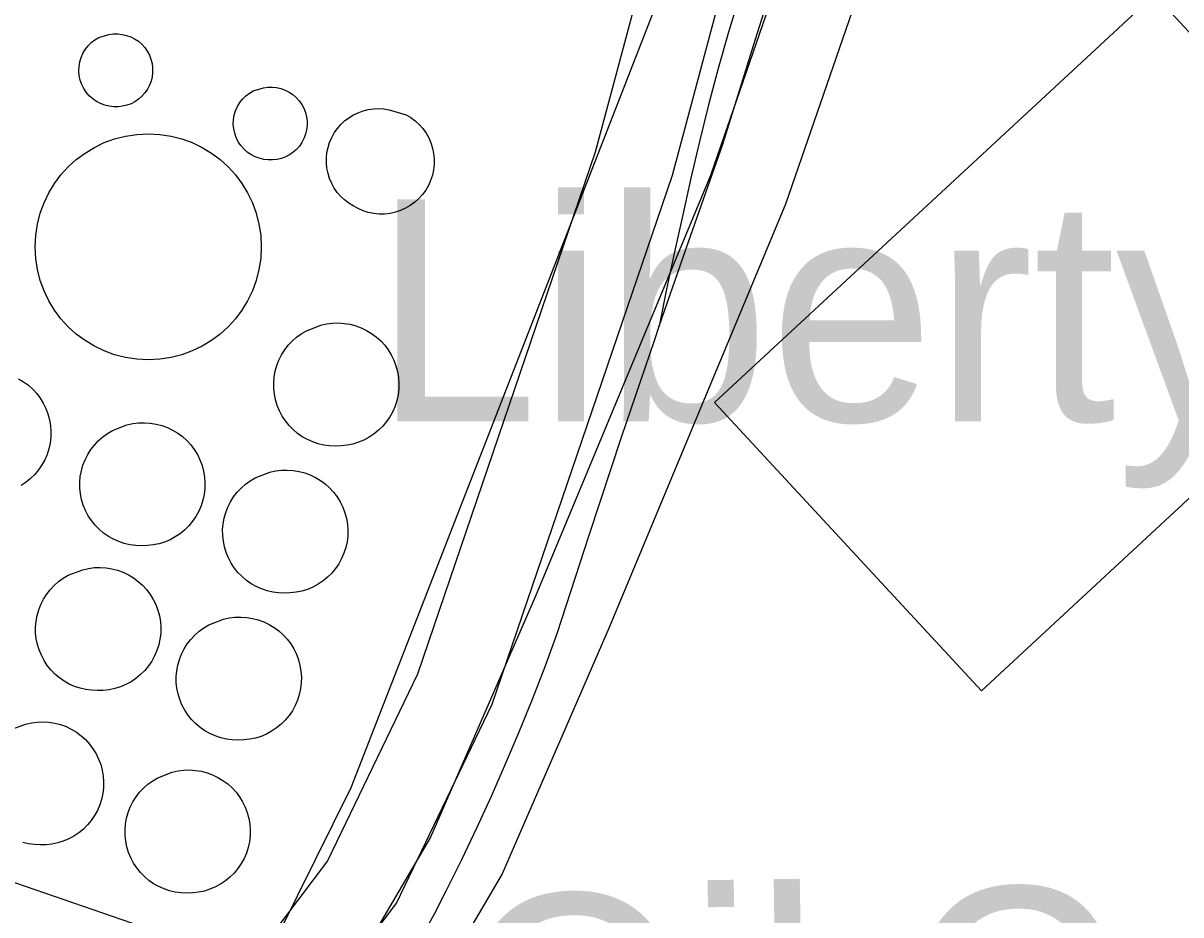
# Model space of a CAD drawing. Extents: x 3625074 to 3663148, y 511451 to 537151.
# Drawn here: x 3641708.3 to 3642140.9, y 517789.2 to 518122.5 of the extents above; entities that cross this region are included whole.
import ezdxf

# ---------------------------------------------------------------- set-up
doc = ezdxf.new("R2010")
doc.units = 0
for name, color, linetype in [('V-BLDG-IDEN', 7, 'Continuous'), ('V-BLDG-OTLN', 7, 'Continuous'), ('V-DOMW-TANK', 7, 'Continuous'), ('V-RAIL-TRAK', 7, 'Continuous'), ('V-ROAD-CNTR', 7, 'Continuous'), ('V-SITE-OTLN', 7, 'Continuous')]:
    doc.layers.add(name, color=color, linetype=linetype)

msp = doc.modelspace()

# ---------------------------------------------------------------- linework, layer by layer
at = {"layer": 'V-BLDG-OTLN'}
msp.add_lwpolyline([(3641966.59, 517980.71), (3642131.06, 518133.14), (3642230.89, 518025.43), (3642066.43, 517872.99)], close=True, dxfattribs=at)
at = {"layer": 'V-DOMW-TANK'}
for points in [[(3641740.3, 518118.19), (3641741.95, 518118.42), (3641743.61, 518118.45), (3641745.26, 518118.28), (3641746.88, 518117.91), (3641748.44, 518117.34), (3641749.93, 518116.59), (3641751.31, 518115.67), (3641752.56, 518114.58), (3641753.68, 518113.35), (3641754.64, 518111.99), (3641755.42, 518110.53), (3641756.02, 518108.98), (3641756.43, 518107.37), (3641756.65, 518105.72), (3641756.65, 518104.06), (3641756.46, 518102.41), (3641756.06, 518100.8), (3641755.48, 518099.24), (3641754.71, 518097.77), (3641753.77, 518096.4), (3641752.66, 518095.16), (3641751.42, 518094.06), (3641750.05, 518093.12), (3641748.57, 518092.36), (3641747.02, 518091.77), (3641745.4, 518091.39), (3641743.75, 518091.2), (3641742.09, 518091.21), (3641740.44, 518091.43), (3641738.78, 518091.82), (3641737.17, 518092.42), (3641735.66, 518093.21), (3641734.26, 518094.18), (3641732.98, 518095.32), (3641731.86, 518096.62), (3641730.91, 518098.04), (3641730.15, 518099.57), (3641729.58, 518101.18), (3641729.22, 518102.85), (3641729.07, 518104.55), (3641729.13, 518106.26), (3641729.4, 518107.95), (3641729.89, 518109.59), (3641730.57, 518111.16), (3641731.45, 518112.63), (3641732.5, 518113.98), (3641733.71, 518115.18), (3641735.06, 518116.23), (3641736.54, 518117.1)], [(3641798.04, 518098.32), (3641799.68, 518098.55), (3641801.34, 518098.58), (3641803, 518098.41), (3641804.62, 518098.04), (3641806.18, 518097.47), (3641807.66, 518096.72), (3641809.04, 518095.79), (3641810.3, 518094.71), (3641811.41, 518093.48), (3641812.37, 518092.12), (3641813.16, 518090.66), (3641813.76, 518089.11), (3641814.17, 518087.5), (3641814.38, 518085.85), (3641814.39, 518084.19), (3641814.19, 518082.54), (3641813.8, 518080.92), (3641813.21, 518079.37), (3641812.45, 518077.9), (3641811.5, 518076.53), (3641810.4, 518075.29), (3641809.15, 518074.19), (3641807.78, 518073.25), (3641806.31, 518072.48), (3641804.75, 518071.9), (3641803.13, 518071.51), (3641801.49, 518071.33), (3641799.82, 518071.34), (3641798.18, 518071.55), (3641796.51, 518071.95), (3641794.91, 518072.54), (3641793.39, 518073.34), (3641791.99, 518074.31), (3641790.72, 518075.45), (3641789.6, 518076.74), (3641788.65, 518078.17), (3641787.88, 518079.7), (3641787.32, 518081.31), (3641786.96, 518082.98), (3641786.8, 518084.68), (3641786.86, 518086.39), (3641787.14, 518088.08), (3641787.62, 518089.72), (3641788.31, 518091.29), (3641789.18, 518092.76), (3641790.24, 518094.1), (3641791.44, 518095.31), (3641792.8, 518096.36), (3641794.27, 518097.23)], [(3641851.44, 518088.26), (3641853.19, 518087.2), (3641854.82, 518085.98), (3641856.32, 518084.58), (3641857.67, 518083.04), (3641858.85, 518081.37), (3641859.85, 518079.59), (3641860.66, 518077.71), (3641861.27, 518075.76), (3641861.67, 518073.76), (3641861.87, 518071.72), (3641861.85, 518069.67), (3641861.63, 518067.64), (3641861.19, 518065.64), (3641860.55, 518063.7), (3641859.71, 518061.83), (3641858.69, 518060.07), (3641857.48, 518058.41), (3641856.11, 518056.89), (3641854.6, 518055.52), (3641852.94, 518054.32), (3641851.18, 518053.29), (3641849.31, 518052.45), (3641847.37, 518051.81), (3641845.37, 518051.37), (3641843.34, 518051.14), (3641841.29, 518051.13), (3641839.26, 518051.32), (3641837.25, 518051.72), (3641835.3, 518052.34), (3641833.42, 518053.14), (3641831.64, 518054.14), (3641829.96, 518055.18), (3641828.39, 518056.38), (3641826.95, 518057.73), (3641825.66, 518059.23), (3641824.53, 518060.85), (3641823.56, 518062.57), (3641822.79, 518064.39), (3641822.19, 518066.27), (3641821.79, 518068.21), (3641821.59, 518070.17), (3641821.6, 518072.14), (3641821.8, 518074.11), (3641822.2, 518076.04), (3641822.79, 518077.92), (3641823.58, 518079.74), (3641824.54, 518081.46), (3641825.68, 518083.08), (3641826.97, 518084.57), (3641828.41, 518085.92), (3641829.98, 518087.12), (3641831.66, 518088.15), (3641833.44, 518089.01), (3641835.3, 518089.68), (3641837.21, 518090.16), (3641839.17, 518090.44), (3641841.14, 518090.53), (3641843.11, 518090.41), (3641845.06, 518090.09)], [(3641819.54, 518009.57), (3641821.68, 518010.06), (3641823.86, 518010.34), (3641826.06, 518010.41), (3641828.25, 518010.27), (3641830.42, 518009.92), (3641832.55, 518009.36), (3641834.62, 518008.61), (3641836.6, 518007.66), (3641838.48, 518006.52), (3641840.25, 518005.21), (3641841.89, 518003.74), (3641843.37, 518002.12), (3641844.69, 518000.36), (3641845.85, 517998.49), (3641846.81, 517996.51), (3641847.58, 517994.46), (3641848.16, 517992.33), (3641848.52, 517990.17), (3641848.68, 517987.97), (3641848.63, 517985.78), (3641848.37, 517983.59), (3641847.9, 517981.44), (3641847.23, 517979.35), (3641846.36, 517977.33), (3641845.31, 517975.4), (3641844.07, 517973.58), (3641842.67, 517971.89), (3641841.1, 517970.34), (3641839.4, 517968.94), (3641837.58, 517967.72), (3641835.64, 517966.67), (3641833.62, 517965.82), (3641831.52, 517965.16), (3641829.37, 517964.71), (3641827.18, 517964.46), (3641824.98, 517964.42), (3641822.81, 517964.5), (3641820.65, 517964.79), (3641818.53, 517965.28), (3641816.47, 517965.97), (3641814.48, 517966.85), (3641812.58, 517967.92), (3641810.79, 517969.16), (3641809.14, 517970.57), (3641807.62, 517972.13), (3641806.25, 517973.82), (3641805.06, 517975.64), (3641804.04, 517977.57), (3641803.21, 517979.58), (3641802.58, 517981.66), (3641802.15, 517983.8), (3641801.92, 517985.96), (3641801.9, 517988.14), (3641802.09, 517990.3), (3641802.48, 517992.45), (3641803.07, 517994.54), (3641803.86, 517996.57), (3641804.84, 517998.51), (3641806, 518000.35), (3641807.33, 518002.08), (3641808.82, 518003.66), (3641810.46, 518005.1), (3641812.22, 518006.38), (3641814.09, 518007.48)], [(3641747.06, 517972.31), (3641749.2, 517972.8), (3641751.39, 517973.08), (3641753.58, 517973.15), (3641755.78, 517973.01), (3641757.95, 517972.66), (3641760.08, 517972.1), (3641762.14, 517971.35), (3641764.12, 517970.4), (3641766.01, 517969.26), (3641767.78, 517967.96), (3641769.41, 517966.48), (3641770.9, 517964.86), (3641772.22, 517963.1), (3641773.37, 517961.23), (3641774.33, 517959.26), (3641775.11, 517957.2), (3641775.68, 517955.07), (3641776.05, 517952.9), (3641776.21, 517950.71), (3641776.16, 517948.51), (3641775.9, 517946.33), (3641775.43, 517944.18), (3641774.75, 517942.09), (3641773.89, 517940.07), (3641772.83, 517938.14), (3641771.59, 517936.32), (3641770.19, 517934.63), (3641768.63, 517933.08), (3641766.93, 517931.68), (3641765.1, 517930.46), (3641763.17, 517929.41), (3641761.14, 517928.56), (3641759.04, 517927.9), (3641756.89, 517927.45), (3641754.71, 517927.2), (3641752.51, 517927.16), (3641750.33, 517927.24), (3641748.17, 517927.53), (3641746.06, 517928.02), (3641743.99, 517928.71), (3641742, 517929.59), (3641740.1, 517930.66), (3641738.31, 517931.9), (3641736.66, 517933.31), (3641735.14, 517934.87), (3641733.78, 517936.56), (3641732.58, 517938.38), (3641731.57, 517940.31), (3641730.74, 517942.32), (3641730.1, 517944.4), (3641729.67, 517946.54), (3641729.44, 517948.7), (3641729.43, 517950.88), (3641729.61, 517953.04), (3641730, 517955.19), (3641730.6, 517957.28), (3641731.39, 517959.3), (3641732.37, 517961.25), (3641733.53, 517963.09), (3641734.86, 517964.81), (3641736.35, 517966.4), (3641737.98, 517967.84), (3641739.74, 517969.12), (3641741.62, 517970.22)], [(3641800.46, 517954.62), (3641802.61, 517955.11), (3641804.79, 517955.39), (3641806.98, 517955.46), (3641809.18, 517955.32), (3641811.35, 517954.97), (3641813.48, 517954.41), (3641815.54, 517953.66), (3641817.53, 517952.71), (3641819.41, 517951.58), (3641821.18, 517950.27), (3641822.81, 517948.8), (3641824.3, 517947.17), (3641825.62, 517945.42), (3641826.77, 517943.54), (3641827.74, 517941.57), (3641828.51, 517939.51), (3641829.08, 517937.39), (3641829.45, 517935.22), (3641829.61, 517933.03), (3641829.56, 517930.83), (3641829.29, 517928.64), (3641828.83, 517926.49), (3641828.16, 517924.4), (3641827.29, 517922.38), (3641826.23, 517920.45), (3641825, 517918.64), (3641823.59, 517916.94), (3641822.03, 517915.39), (3641820.33, 517914), (3641818.5, 517912.77), (3641816.57, 517911.73), (3641814.54, 517910.87), (3641812.44, 517910.22), (3641810.29, 517909.76), (3641808.11, 517909.51), (3641805.91, 517909.48), (3641803.73, 517909.55), (3641801.58, 517909.84), (3641799.45, 517910.33), (3641797.39, 517911.02), (3641795.4, 517911.9), (3641793.5, 517912.97), (3641791.72, 517914.22), (3641790.06, 517915.62), (3641788.54, 517917.18), (3641787.18, 517918.88), (3641785.98, 517920.7), (3641784.97, 517922.62), (3641784.14, 517924.64), (3641783.5, 517926.72), (3641783.07, 517928.85), (3641782.85, 517931.02), (3641782.82, 517933.19), (3641783.01, 517935.36), (3641783.4, 517937.5), (3641784, 517939.59), (3641784.79, 517941.62), (3641785.77, 517943.56), (3641786.93, 517945.41), (3641788.26, 517947.13), (3641789.75, 517948.72), (3641791.38, 517950.15), (3641793.14, 517951.43), (3641795.02, 517952.54)], [(3641730.55, 517918.22), (3641732.69, 517918.71), (3641734.87, 517918.98), (3641737.07, 517919.05), (3641739.27, 517918.91), (3641741.44, 517918.56), (3641743.57, 517918.01), (3641745.63, 517917.26), (3641747.62, 517916.3), (3641749.5, 517915.17), (3641751.27, 517913.86), (3641752.9, 517912.39), (3641754.39, 517910.77), (3641755.71, 517909.01), (3641756.86, 517907.14), (3641757.83, 517905.16), (3641758.6, 517903.11), (3641759.17, 517900.98), (3641759.54, 517898.81), (3641759.7, 517896.62), (3641759.65, 517894.42), (3641759.39, 517892.24), (3641758.92, 517890.09), (3641758.24, 517887.99), (3641757.38, 517885.97), (3641756.32, 517884.05), (3641755.08, 517882.23), (3641753.68, 517880.54), (3641752.12, 517878.99), (3641750.42, 517877.59), (3641748.59, 517876.37), (3641746.66, 517875.32), (3641744.63, 517874.47), (3641742.53, 517873.81), (3641740.38, 517873.35), (3641738.2, 517873.11), (3641736, 517873.07), (3641733.82, 517873.15), (3641731.67, 517873.43), (3641729.54, 517873.92), (3641727.48, 517874.61), (3641725.49, 517875.5), (3641723.59, 517876.57), (3641721.81, 517877.81), (3641720.15, 517879.22), (3641718.63, 517880.78), (3641717.27, 517882.47), (3641716.07, 517884.29), (3641715.06, 517886.22), (3641714.23, 517888.23), (3641713.59, 517890.31), (3641713.16, 517892.44), (3641712.93, 517894.61), (3641712.91, 517896.79), (3641713.1, 517898.95), (3641713.49, 517901.09), (3641714.09, 517903.19), (3641714.88, 517905.21), (3641715.86, 517907.16), (3641717.02, 517909), (3641718.35, 517910.72), (3641719.84, 517912.31), (3641721.47, 517913.75), (3641723.23, 517915.02), (3641725.11, 517916.13)], [(3641783.09, 517899.69), (3641785.23, 517900.18), (3641787.42, 517900.46), (3641789.61, 517900.53), (3641791.81, 517900.39), (3641793.98, 517900.04), (3641796.11, 517899.48), (3641798.17, 517898.73), (3641800.16, 517897.78), (3641802.04, 517896.64), (3641803.81, 517895.33), (3641805.44, 517893.86), (3641806.93, 517892.24), (3641808.25, 517890.48), (3641809.4, 517888.61), (3641810.37, 517886.64), (3641811.14, 517884.58), (3641811.71, 517882.45), (3641812.08, 517880.28), (3641812.24, 517878.09), (3641812.19, 517875.89), (3641811.93, 517873.71), (3641811.46, 517871.56), (3641810.79, 517869.47), (3641809.92, 517867.45), (3641808.86, 517865.52), (3641807.62, 517863.7), (3641806.22, 517862.01), (3641804.66, 517860.46), (3641802.96, 517859.07), (3641801.13, 517857.84), (3641799.2, 517856.79), (3641797.17, 517855.94), (3641795.07, 517855.28), (3641792.92, 517854.83), (3641790.74, 517854.58), (3641788.54, 517854.54), (3641786.36, 517854.62), (3641784.21, 517854.91), (3641782.08, 517855.4), (3641780.02, 517856.09), (3641778.03, 517856.97), (3641776.14, 517858.04), (3641774.35, 517859.28), (3641772.69, 517860.69), (3641771.17, 517862.25), (3641769.81, 517863.94), (3641768.62, 517865.76), (3641767.6, 517867.69), (3641766.77, 517869.7), (3641766.14, 517871.78), (3641765.7, 517873.92), (3641765.48, 517876.08), (3641765.46, 517878.26), (3641765.64, 517880.42), (3641766.04, 517882.57), (3641766.63, 517884.66), (3641767.42, 517886.69), (3641768.4, 517888.63), (3641769.56, 517890.47), (3641770.89, 517892.19), (3641772.38, 517893.78), (3641774.01, 517895.22), (3641775.77, 517896.5), (3641777.65, 517897.6)], [(3641763.98, 517842.53), (3641766.13, 517843.02), (3641768.31, 517843.3), (3641770.51, 517843.37), (3641772.7, 517843.23), (3641774.87, 517842.88), (3641777, 517842.32), (3641779.06, 517841.57), (3641781.05, 517840.62), (3641782.93, 517839.48), (3641784.7, 517838.17), (3641786.33, 517836.7), (3641787.82, 517835.08), (3641789.14, 517833.33), (3641790.29, 517831.45), (3641791.26, 517829.48), (3641792.03, 517827.42), (3641792.61, 517825.29), (3641792.97, 517823.13), (3641793.13, 517820.93), (3641793.08, 517818.74), (3641792.82, 517816.55), (3641792.35, 517814.4), (3641791.68, 517812.31), (3641790.81, 517810.29), (3641789.75, 517808.36), (3641788.52, 517806.54), (3641787.11, 517804.85), (3641785.55, 517803.3), (3641783.85, 517801.91), (3641782.02, 517800.68), (3641780.09, 517799.64), (3641778.06, 517798.78), (3641775.97, 517798.12), (3641773.81, 517797.67), (3641771.63, 517797.42), (3641769.43, 517797.38), (3641767.25, 517797.46), (3641765.1, 517797.75), (3641762.98, 517798.24), (3641760.91, 517798.93), (3641758.92, 517799.81), (3641757.03, 517800.88), (3641755.24, 517802.12), (3641753.58, 517803.53), (3641752.06, 517805.09), (3641750.7, 517806.79), (3641749.5, 517808.6), (3641748.49, 517810.53), (3641747.66, 517812.54), (3641747.03, 517814.62), (3641746.6, 517816.76), (3641746.37, 517818.92), (3641746.35, 517821.1), (3641746.53, 517823.27), (3641746.93, 517825.41), (3641747.52, 517827.5), (3641748.31, 517829.53), (3641749.29, 517831.47), (3641750.45, 517833.32), (3641751.78, 517835.04), (3641753.27, 517836.62), (3641754.9, 517838.06), (3641756.67, 517839.34), (3641758.54, 517840.44)]]:
    msp.add_lwpolyline(points, close=True, dxfattribs=at)
for points in [[(3641706.55, 517989.6), (3641708.44, 517988.47), (3641710.2, 517987.16), (3641711.83, 517985.69), (3641713.32, 517984.07), (3641714.64, 517982.31), (3641715.79, 517980.44), (3641716.76, 517978.46), (3641717.53, 517976.41), (3641718.11, 517974.28), (3641718.47, 517972.11), (3641718.63, 517969.92), (3641718.58, 517967.72), (3641718.32, 517965.54), (3641717.85, 517963.39), (3641717.18, 517961.3), (3641716.31, 517959.28), (3641715.25, 517957.35), (3641714.02, 517955.53), (3641712.62, 517953.84), (3641711.05, 517952.29), (3641709.35, 517950.89), (3641707.53, 517949.67)], [(3641703.75, 517858.44), (3641709.18, 517860.53), (3641711.33, 517861.01), (3641713.51, 517861.29), (3641715.71, 517861.36), (3641717.9, 517861.22), (3641720.07, 517860.87), (3641722.2, 517860.32), (3641724.27, 517859.56), (3641726.25, 517858.61), (3641728.14, 517857.48), (3641729.9, 517856.17), (3641731.53, 517854.7), (3641733.02, 517853.07), (3641734.34, 517851.32), (3641735.5, 517849.45), (3641736.46, 517847.47), (3641737.24, 517845.41), (3641737.81, 517843.29), (3641738.18, 517841.12), (3641738.33, 517838.93), (3641738.28, 517836.73), (3641738.02, 517834.54), (3641737.55, 517832.4), (3641736.88, 517830.3), (3641736.01, 517828.28), (3641734.95, 517826.35), (3641733.72, 517824.54), (3641732.31, 517822.84), (3641730.75, 517821.29), (3641729.05, 517819.9), (3641727.23, 517818.67), (3641725.29, 517817.63), (3641723.27, 517816.78), (3641721.17, 517816.12), (3641719.02, 517815.66), (3641716.83, 517815.41), (3641714.63, 517815.38), (3641712.46, 517815.46), (3641710.3, 517815.74), (3641708.18, 517816.23)]]:
    msp.add_lwpolyline(points, dxfattribs=at)
msp.add_circle((3641755, 518038.88), 42.25, dxfattribs=at)
at = {"layer": 'V-RAIL-TRAK'}
for points in [[(3642121.66, 518585.09), (3642112.39, 518554.61), (3642102.91, 518524.21), (3642093.2, 518493.88), (3642083.27, 518463.62), (3642073.12, 518433.43), (3642062.75, 518403.32), (3642052.16, 518373.29), (3642036.56, 518325.25), (3642021.14, 518277.15), (3642005.9, 518229), (3641990.85, 518180.79), (3641975.97, 518132.52), (3641971.88, 518119.05), (3641968.02, 518105.52), (3641964.38, 518091.93), (3641960.97, 518078.28), (3641957.79, 518064.57), (3641954.84, 518050.81), (3641951.67, 518036.98), (3641948.73, 518023.11), (3641946.01, 518009.19)], [(3641857.4, 517781.27), (3641861.96, 517789.66), (3641866.32, 517798.16), (3641872.16, 517809.89), (3641877.81, 517821.71), (3641883.28, 517833.62), (3641888.57, 517845.61), (3641893.67, 517857.68), (3641898.58, 517869.83), (3641903.31, 517882.05), (3641907.85, 517894.34), (3641919.78, 517931.06), (3641931.94, 517967.7), (3641944.31, 518004.27), (3641946.01, 518009.19), (3641956.9, 518040.77), (3641969.7, 518077.19), (3641981.81, 518116.16), (3641994.13, 518155.05), (3642006.64, 518193.89), (3642019.37, 518232.66), (3642032.3, 518271.35), (3642045.43, 518309.98), (3642061.78, 518359.61)]]:
    msp.add_lwpolyline(points, dxfattribs=at)
at = {"layer": 'V-ROAD-CNTR'}
for points in [[(3642412.05, 519156.04), (3642333.61, 519082.54), (3642253.21, 518987.21), (3642186.11, 518829.42), (3642118.64, 518553.97), (3642034.44, 518266.36), (3641965.14, 518065.53), (3641899.72, 517908.38), (3641860.48, 517818.22), (3641809.79, 517731.77), (3641748.41, 517643), (3641728.39, 517618.69)], [(3642431.46, 519133.12), (3642355.41, 519061.85), (3642279.06, 518971.32), (3642214.67, 518819.91), (3642147.62, 518546.18), (3642063.03, 518257.25), (3641993.19, 518054.86), (3641927.33, 517896.63), (3641887.27, 517804.59), (3641835.11, 517715.63), (3641772.37, 517624.91), (3641751.55, 517599.62)], [(3641928.31, 518783.79), (3641981.54, 518754.06), (3642002.66, 518739.79), (3642025.53, 518720.58), (3642071.5, 518642.97), (3642087.6, 518612.49), (3642092.9, 518594.08), (3642094.13, 518567.38), (3642053.18, 518418.98), (3641995.19, 518231.42), (3641950.77, 518065.48), (3641883.48, 517867.81), (3641847.73, 517793.77), (3641819.73, 517756.54)], [(3641897.11, 518766.86), (3641965.8, 518728.49), (3641984.57, 518715.81), (3642002.33, 518700.89), (3642045.32, 518628.31), (3642059.63, 518601.22), (3642063.1, 518589.17), (3642063.94, 518570.76), (3642024.38, 518427.4), (3641966.35, 518239.73), (3641922.05, 518074.21), (3641855.67, 517879.21), (3641822, 517809.46), (3641801.34, 517782)], [(3641766.99, 517779.94), (3641683.68, 517808.6), (3641650.29, 517813.58), (3641634.95, 517811.6), (3641605.98, 517794.81), (3641579.61, 517769.05)]]:
    msp.add_lwpolyline(points, dxfattribs=at)
at = {"layer": 'V-SITE-OTLN'}
msp.add_lwpolyline([(3642132.71, 518733.41), (3641979.85, 518219.43), (3641830.7, 517836.67), (3641804.03, 517782.94)], dxfattribs=at)

# ---------------------------------------------------------------- texts
at = {"layer": 'V-BLDG-IDEN'}
msp.add_text('Liberty ', height=83, dxfattribs=at).set_placement((3641838.99, 517973.67))
msp.add_text('Oil Co.', height=83, rotation=0.8488, dxfattribs=at).set_placement((3641871.6, 517713.4))

doc.saveas('drawing.dxf')
